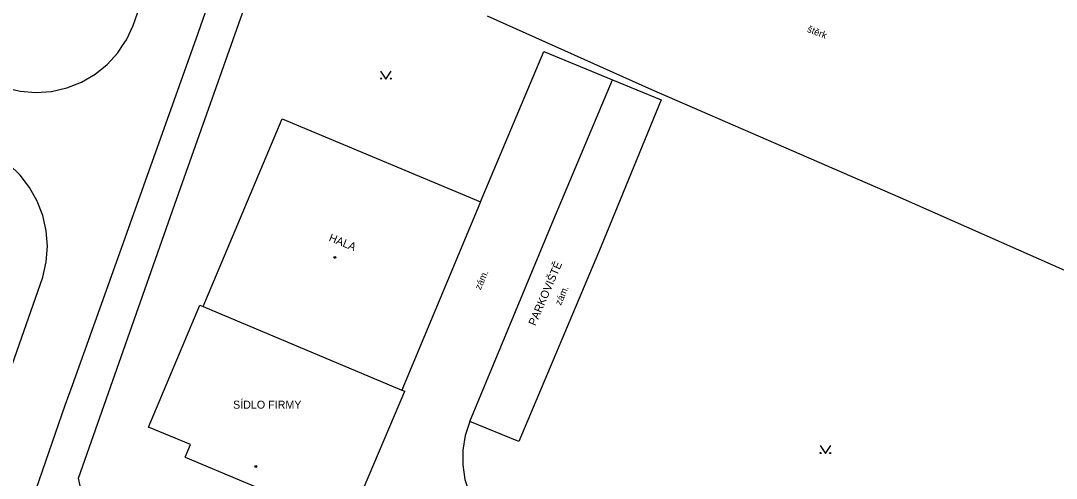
# Model space of a CAD drawing. Extents: x -596024 to -594475, y -1163820 to -1161957.
# Drawn here: x -594952 to -594855, y -1162267.9 to -1162225 of the extents above; entities that cross this region are included whole.
import ezdxf

# ---------------------------------------------------------------- set-up
doc = ezdxf.new("R2010")
doc.units = 0
for name, color, linetype in [('Level 10', 7, 'Continuous'), ('Level 11', 7, 'Continuous'), ('Level 36', 7, 'Continuous'), ('Level 39', 7, 'Continuous'), ('Level 40', 7, 'Continuous'), ('Level 41', 7, 'Continuous'), ('Level 5', 7, 'Continuous'), ('Level 7', 7, 'Continuous')]:
    doc.layers.add(name, color=color, linetype=linetype)

msp = doc.modelspace()

# ---------------------------------------------------------------- linework, layer by layer
at = {"layer": 'Level 10'}
for points in [[(-594941.48, -1162225.43), (-594934.54, -1162205.63), (-594928.32, -1162188.13)], [(-594943.97, -1162250.24), (-594935.39, -1162226.17), (-594928.35, -1162206.04), (-594924.36, -1162195.02)], [(-594953.49, -1162231.25), (-594952.06, -1162231.6), (-594950.59, -1162231.72), (-594949.12, -1162231.62), (-594947.69, -1162231.29), (-594946.32, -1162230.75), (-594945.04, -1162230.01), (-594943.9, -1162229.09), (-594942.91, -1162228), (-594942.457, -1162227.313), (-594942.1, -1162226.77), (-594941.48, -1162225.43)], [(-594908.92, -1162241.95), (-594902.99, -1162227.88), (-594896.55, -1162230.53)], [(-594909.93, -1162262.56), (-594902.06, -1162243.59), (-594896.55, -1162230.53)], [(-594949.92, -1162249.02), (-594949.61, -1162247.59), (-594949.51, -1162246.11), (-594949.62, -1162244.68), (-594949.94, -1162243.25), (-594950.46, -1162241.89), (-594951.17, -1162240.61), (-594952.06, -1162239.45), (-594953.11, -1162238.43), (-594954.29, -1162237.57), (-594955.58, -1162236.89)], [(-594952.8, -1162257.25), (-594949.92, -1162249.02)], [(-594951, -1162270.24), (-594950.91, -1162269.97), (-594950.55, -1162268.9), (-594947.83, -1162261.01), (-594947.168, -1162259.163), (-594943.97, -1162250.24)], [(-594909.93, -1162262.56), (-594910.36, -1162263.88), (-594910.57, -1162265.25), (-594910.58, -1162266.63), (-594910.38, -1162268), (-594909.97, -1162269.33), (-594909.36, -1162270.58), (-594908.57, -1162271.72), (-594907.62, -1162272.72), (-594906.52, -1162273.57), (-594905.31, -1162274.24)]]:
    msp.add_lwpolyline(points, dxfattribs=at)
at = {"layer": 'Level 11'}
msp.add_lwpolyline([(-594896.55, -1162230.53), (-594892.01, -1162232.4), (-594897.62, -1162246.12), (-594905.33, -1162264.42), (-594909.93, -1162262.56)], dxfattribs=at)
at = {"layer": 'Level 36'}
for points in [[(-594918.28, -1162229.71), (-594917.78, -1162230.46), (-594917.28, -1162229.71)], [(-594877.11, -1162264.81), (-594876.61, -1162265.56), (-594876.11, -1162264.81)]]:
    msp.add_lwpolyline(points, dxfattribs=at)
for centre in [(-594918.23, -1162230.41), (-594917.331, -1162230.41), (-594877.06, -1162265.51), (-594876.161, -1162265.51)]:
    msp.add_circle(centre, 0.05, dxfattribs=at)
at = {"layer": 'Level 39'}
for centre, radius in [((-594922.57, -1162247.17), 0.09), ((-594922.57, -1162247.17), 0.0398), ((-594929.98, -1162266.77), 0.09), ((-594929.98, -1162266.77), 0.0398)]:
    msp.add_circle(centre, radius, dxfattribs=at)
at = {"layer": 'Level 5'}
for points in [[(-594934.92, -1162251.78), (-594927.52, -1162234.17)], [(-594927.52, -1162234.17), (-594908.92, -1162241.95)], [(-594908.92, -1162241.95), (-594916.29, -1162259.61)], [(-594940.03, -1162263.08), (-594935.23, -1162251.65)], [(-594935.23, -1162251.65), (-594934.92, -1162251.78)], [(-594934.92, -1162251.78), (-594916.29, -1162259.61)], [(-594920.84, -1162271.1), (-594916.02, -1162259.72)], [(-594916.29, -1162259.61), (-594916.02, -1162259.72)], [(-594936.11, -1162264.72), (-594940.03, -1162263.08)], [(-594936.6, -1162265.9), (-594936.11, -1162264.72)], [(-594936.6, -1162265.9), (-594925.29, -1162270.65)]]:
    msp.add_lwpolyline(points, dxfattribs=at)
at = {"layer": 'Level 7'}
for points in [[(-594937.56, -1162242.19), (-594928.22, -1162215.77)], [(-594832.33, -1162216.56), (-594838.89, -1162231.51), (-594847.39, -1162251.41), (-594869.57, -1162241.6), (-594892.87, -1162231.48), (-594908.27, -1162224.57)], [(-594929.81, -1162278.65), (-594934.66, -1162276.39), (-594945.79, -1162271.64), (-594946.58, -1162267.86), (-594937.56, -1162242.19)]]:
    msp.add_lwpolyline(points, dxfattribs=at)

# ---------------------------------------------------------------- texts
at = {"layer": 'Level 40'}
for s, rotation, p in [('štěrk', 338.8, (-594878.37, -1162226.02)), ('zám.', 66.63, (-594908.91, -1162250.27)), ('zám.', 66.63, (-594901.39, -1162251.72))]:
    msp.add_text(s, height=0.65, rotation=rotation, dxfattribs=at).set_placement(p)
at = {"layer": 'Level 41'}
for s, rotation, p in [('HALA', 338.01, (-594923.2, -1162245.61)), (' PARKOVIŠTĚ', 66.78, (-594903.89, -1162253.9))]:
    msp.add_text(s, height=0.75, rotation=rotation, dxfattribs=at).set_placement(p)
msp.add_text('SÍDLO FIRMY', height=0.75, dxfattribs=at).set_placement((-594932.11, -1162261.35))

doc.saveas('drawing.dxf')
